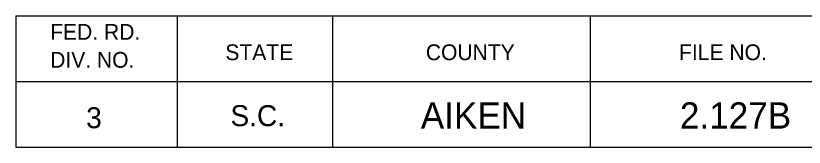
# Model space of a CAD drawing. Extents: x 1000 to 1162, y 999 to 8520.
# Drawn here: x 1133.06 to 1148.08, y 5470.05 to 5472.55 of the extents above; entities that cross this region are included whole.
import ezdxf

# ---------------------------------------------------------------- set-up
doc = ezdxf.new("R2010")
doc.units = 0
doc.layers.add('Level 20', color=7, linetype='Continuous')
doc.layers.add('Level 3', color=7, linetype='Continuous')

msp = doc.modelspace()

# ---------------------------------------------------------------- linework, layer by layer
at = {"layer": 'Level 3'}
for p, q in [((1133.055, 5472.546), (1161.555, 5472.546)), ((1133.055, 5472.546), (1133.055, 5470.046)), ((1133.055, 5472.546), (1161.555, 5472.546)), ((1133.055, 5472.546), (1133.055, 5470.046)), ((1133.055, 5472.546), (1161.555, 5472.546)), ((1133.055, 5472.546), (1133.055, 5470.046)), ((1133.055, 5472.546), (1161.555, 5472.546)), ((1133.055, 5472.546), (1133.055, 5470.046)), ((1133.055, 5472.546), (1161.555, 5472.546)), ((1133.055, 5472.546), (1133.055, 5470.046)), ((1133.055, 5472.546), (1161.555, 5472.546)), ((1133.055, 5472.546), (1133.055, 5470.046)), ((1133.055, 5472.546), (1161.555, 5472.546)), ((1133.055, 5472.546), (1133.055, 5470.046)), ((1133.055, 5472.546), (1161.555, 5472.546)), ((1133.055, 5472.546), (1133.055, 5470.046)), ((1133.055, 5472.546), (1161.555, 5472.546)), ((1133.055, 5472.546), (1133.055, 5470.046)), ((1133.055, 5472.546), (1161.555, 5472.546)), ((1133.055, 5472.546), (1133.055, 5470.046)), ((1133.055, 5472.546), (1161.555, 5472.546)), ((1133.055, 5472.546), (1133.055, 5470.046)), ((1133.055, 5472.546), (1161.555, 5472.546)), ((1133.055, 5472.546), (1133.055, 5470.046)), ((1133.055, 5472.546), (1161.555, 5472.546)), ((1133.055, 5472.546), (1133.055, 5470.046)), ((1133.055, 5472.546), (1161.555, 5472.546)), ((1133.055, 5472.546), (1133.055, 5470.046)), ((1133.055, 5472.546), (1161.555, 5472.546)), ((1133.055, 5472.546), (1133.055, 5470.046)), ((1133.055, 5472.546), (1161.555, 5472.546)), ((1133.055, 5472.546), (1133.055, 5470.046)), ((1133.055, 5472.546), (1161.555, 5472.546)), ((1133.055, 5472.546), (1133.055, 5470.046)), ((1133.055, 5472.546), (1161.555, 5472.546)), ((1133.055, 5472.546), (1133.055, 5470.046)), ((1133.055, 5472.546), (1161.555, 5472.546)), ((1133.055, 5472.546), (1133.055, 5470.046)), ((1133.055, 5472.546), (1161.555, 5472.546)), ((1133.055, 5472.546), (1133.055, 5470.046)), ((1133.055, 5472.546), (1161.555, 5472.546)), ((1133.055, 5472.546), (1133.055, 5470.046)), ((1133.055, 5472.546), (1161.555, 5472.546)), ((1133.055, 5472.546), (1133.055, 5470.046)), ((1133.055, 5472.546), (1161.555, 5472.546)), ((1133.055, 5472.546), (1133.055, 5470.046)), ((1133.055, 5472.546), (1161.555, 5472.546)), ((1133.055, 5472.546), (1133.055, 5470.046)), ((1133.055, 5472.546), (1161.555, 5472.546)), ((1133.055, 5472.546), (1133.055, 5470.046)), ((1133.055, 5472.546), (1161.555, 5472.546)), ((1133.055, 5472.546), (1133.055, 5470.046)), ((1133.055, 5472.546), (1161.555, 5472.546)), ((1133.055, 5472.546), (1133.055, 5470.046)), ((1133.055, 5472.546), (1161.555, 5472.546)), ((1133.055, 5472.546), (1133.055, 5470.046)), ((1133.055, 5472.546), (1161.555, 5472.546)), ((1133.055, 5472.546), (1133.055, 5470.046)), ((1133.055, 5472.546), (1161.555, 5472.546)), ((1133.055, 5472.546), (1133.055, 5470.046)), ((1133.055, 5472.546), (1161.555, 5472.546)), ((1133.055, 5472.546), (1133.055, 5470.046)), ((1133.055, 5472.546), (1161.555, 5472.546)), ((1133.055, 5472.546), (1133.055, 5470.046)), ((1133.055, 5472.546), (1161.555, 5472.546)), ((1133.055, 5472.546), (1133.055, 5470.046)), ((1133.055, 5472.546), (1161.555, 5472.546)), ((1133.055, 5472.546), (1133.055, 5470.046)), ((1133.055, 5472.546), (1161.555, 5472.546)), ((1133.055, 5472.546), (1133.055, 5470.046)), ((1133.055, 5472.546), (1161.555, 5472.546)), ((1133.055, 5472.546), (1133.055, 5470.046)), ((1133.055, 5472.546), (1161.555, 5472.546)), ((1133.055, 5472.546), (1133.055, 5470.046)), ((1136.132, 5472.546), (1136.132, 5470.046)), ((1136.132, 5472.546), (1136.132, 5470.046)), ((1136.132, 5472.546), (1136.132, 5470.046)), ((1136.132, 5472.546), (1136.132, 5470.046)), ((1136.132, 5472.546), (1136.132, 5470.046)), ((1136.132, 5472.546), (1136.132, 5470.046)), ((1136.132, 5472.546), (1136.132, 5470.046)), ((1136.132, 5472.546), (1136.132, 5470.046)), ((1136.132, 5472.546), (1136.132, 5470.046)), ((1136.132, 5472.546), (1136.132, 5470.046)), ((1136.132, 5472.546), (1136.132, 5470.046)), ((1136.132, 5472.546), (1136.132, 5470.046)), ((1136.132, 5472.546), (1136.132, 5470.046)), ((1136.132, 5472.546), (1136.132, 5470.046)), ((1136.132, 5472.546), (1136.132, 5470.046)), ((1136.132, 5472.546), (1136.132, 5470.046)), ((1136.132, 5472.546), (1136.132, 5470.046)), ((1136.132, 5472.546), (1136.132, 5470.046)), ((1136.132, 5472.546), (1136.132, 5470.046)), ((1136.132, 5472.546), (1136.132, 5470.046)), ((1136.132, 5472.546), (1136.132, 5470.046)), ((1136.132, 5472.546), (1136.132, 5470.046)), ((1136.132, 5472.546), (1136.132, 5470.046)), ((1136.132, 5472.546), (1136.132, 5470.046)), ((1136.132, 5472.546), (1136.132, 5470.046)), ((1136.132, 5472.546), (1136.132, 5470.046)), ((1136.132, 5472.546), (1136.132, 5470.046)), ((1136.132, 5472.546), (1136.132, 5470.046)), ((1136.132, 5472.546), (1136.132, 5470.046)), ((1136.132, 5472.546), (1136.132, 5470.046)), ((1136.132, 5472.546), (1136.132, 5470.046)), ((1136.132, 5472.546), (1136.132, 5470.046)), ((1136.132, 5472.546), (1136.132, 5470.046)), ((1136.132, 5472.546), (1136.132, 5470.046)), ((1136.132, 5472.546), (1136.132, 5470.046)), ((1136.132, 5472.546), (1136.132, 5470.046)), ((1136.132, 5472.546), (1136.132, 5470.046)), ((1139.087, 5472.546), (1139.087, 5470.046)), ((1139.087, 5472.546), (1139.087, 5470.046)), ((1139.087, 5472.546), (1139.087, 5470.046)), ((1139.087, 5472.546), (1139.087, 5470.046)), ((1139.087, 5472.546), (1139.087, 5470.046)), ((1139.087, 5472.546), (1139.087, 5470.046)), ((1139.087, 5472.546), (1139.087, 5470.046)), ((1139.087, 5472.546), (1139.087, 5470.046)), ((1139.087, 5472.546), (1139.087, 5470.046)), ((1139.087, 5472.546), (1139.087, 5470.046)), ((1139.087, 5472.546), (1139.087, 5470.046)), ((1139.087, 5472.546), (1139.087, 5470.046)), ((1139.087, 5472.546), (1139.087, 5470.046)), ((1139.087, 5472.546), (1139.087, 5470.046)), ((1139.087, 5472.546), (1139.087, 5470.046)), ((1139.087, 5472.546), (1139.087, 5470.046)), ((1139.087, 5472.546), (1139.087, 5470.046)), ((1139.087, 5472.546), (1139.087, 5470.046)), ((1139.087, 5472.546), (1139.087, 5470.046)), ((1139.087, 5472.546), (1139.087, 5470.046)), ((1139.087, 5472.546), (1139.087, 5470.046)), ((1139.087, 5472.546), (1139.087, 5470.046)), ((1139.087, 5472.546), (1139.087, 5470.046)), ((1139.087, 5472.546), (1139.087, 5470.046)), ((1139.087, 5472.546), (1139.087, 5470.046)), ((1139.087, 5472.546), (1139.087, 5470.046)), ((1139.087, 5472.546), (1139.087, 5470.046)), ((1139.087, 5472.546), (1139.087, 5470.046)), ((1139.087, 5472.546), (1139.087, 5470.046)), ((1139.087, 5472.546), (1139.087, 5470.046)), ((1139.087, 5472.546), (1139.087, 5470.046)), ((1139.087, 5472.546), (1139.087, 5470.046)), ((1139.087, 5472.546), (1139.087, 5470.046)), ((1139.087, 5472.546), (1139.087, 5470.046)), ((1139.087, 5472.546), (1139.087, 5470.046)), ((1139.087, 5472.546), (1139.087, 5470.046)), ((1139.087, 5472.546), (1139.087, 5470.046)), ((1144, 5472.546), (1144, 5470.046)), ((1144, 5472.546), (1144, 5470.046)), ((1144, 5472.546), (1144, 5470.046)), ((1144, 5472.546), (1144, 5470.046)), ((1144, 5472.546), (1144, 5470.046)), ((1144, 5472.546), (1144, 5470.046)), ((1144, 5472.546), (1144, 5470.046)), ((1144, 5472.546), (1144, 5470.046)), ((1144, 5472.546), (1144, 5470.046)), ((1144, 5472.546), (1144, 5470.046)), ((1144, 5472.546), (1144, 5470.046)), ((1144, 5472.546), (1144, 5470.046)), ((1144, 5472.546), (1144, 5470.046)), ((1144, 5472.546), (1144, 5470.046)), ((1144, 5472.546), (1144, 5470.046)), ((1144, 5472.546), (1144, 5470.046)), ((1144, 5472.546), (1144, 5470.046)), ((1144, 5472.546), (1144, 5470.046)), ((1144, 5472.546), (1144, 5470.046)), ((1144, 5472.546), (1144, 5470.046)), ((1144, 5472.546), (1144, 5470.046)), ((1144, 5472.546), (1144, 5470.046)), ((1144, 5472.546), (1144, 5470.046)), ((1144, 5472.546), (1144, 5470.046)), ((1144, 5472.546), (1144, 5470.046)), ((1144, 5472.546), (1144, 5470.046)), ((1144, 5472.546), (1144, 5470.046)), ((1144, 5472.546), (1144, 5470.046)), ((1144, 5472.546), (1144, 5470.046)), ((1144, 5472.546), (1144, 5470.046)), ((1144, 5472.546), (1144, 5470.046)), ((1144, 5472.546), (1144, 5470.046)), ((1144, 5472.546), (1144, 5470.046)), ((1144, 5472.546), (1144, 5470.046)), ((1144, 5472.546), (1144, 5470.046)), ((1144, 5472.546), (1144, 5470.046)), ((1144, 5472.546), (1144, 5470.046)), ((1133.055, 5471.296), (1161.555, 5471.296)), ((1133.055, 5471.296), (1161.555, 5471.296)), ((1133.055, 5471.296), (1161.555, 5471.296)), ((1133.055, 5471.296), (1161.555, 5471.296)), ((1133.055, 5471.296), (1161.555, 5471.296)), ((1133.055, 5471.296), (1161.555, 5471.296)), ((1133.055, 5471.296), (1161.555, 5471.296)), ((1133.055, 5471.296), (1161.555, 5471.296)), ((1133.055, 5471.296), (1161.555, 5471.296)), ((1133.055, 5471.296), (1161.555, 5471.296)), ((1133.055, 5471.296), (1161.555, 5471.296)), ((1133.055, 5471.296), (1161.555, 5471.296)), ((1133.055, 5471.296), (1161.555, 5471.296)), ((1133.055, 5471.296), (1161.555, 5471.296)), ((1133.055, 5471.296), (1161.555, 5471.296)), ((1133.055, 5471.296), (1161.555, 5471.296)), ((1133.055, 5471.296), (1161.555, 5471.296)), ((1133.055, 5471.296), (1161.555, 5471.296)), ((1133.055, 5471.296), (1161.555, 5471.296)), ((1133.055, 5471.296), (1161.555, 5471.296)), ((1133.055, 5471.296), (1161.555, 5471.296)), ((1133.055, 5471.296), (1161.555, 5471.296)), ((1133.055, 5471.296), (1161.555, 5471.296)), ((1133.055, 5471.296), (1161.555, 5471.296)), ((1133.055, 5471.296), (1161.555, 5471.296)), ((1133.055, 5471.296), (1161.555, 5471.296)), ((1133.055, 5471.296), (1161.555, 5471.296)), ((1133.055, 5471.296), (1161.555, 5471.296)), ((1133.055, 5471.296), (1161.555, 5471.296)), ((1133.055, 5471.296), (1161.555, 5471.296)), ((1133.055, 5471.296), (1161.555, 5471.296)), ((1133.055, 5471.296), (1161.555, 5471.296)), ((1133.055, 5471.296), (1161.555, 5471.296)), ((1133.055, 5471.296), (1161.555, 5471.296)), ((1133.055, 5471.296), (1161.555, 5471.296)), ((1133.055, 5471.296), (1161.555, 5471.296)), ((1133.055, 5471.296), (1161.555, 5471.296)), ((1133.055, 5470.046), (1161.555, 5470.046)), ((1133.055, 5470.046), (1161.555, 5470.046)), ((1133.055, 5470.046), (1161.555, 5470.046)), ((1133.055, 5470.046), (1161.555, 5470.046)), ((1133.055, 5470.046), (1161.555, 5470.046)), ((1133.055, 5470.046), (1161.555, 5470.046)), ((1133.055, 5470.046), (1161.555, 5470.046)), ((1133.055, 5470.046), (1161.555, 5470.046)), ((1133.055, 5470.046), (1161.555, 5470.046)), ((1133.055, 5470.046), (1161.555, 5470.046)), ((1133.055, 5470.046), (1161.555, 5470.046)), ((1133.055, 5470.046), (1161.555, 5470.046)), ((1133.055, 5470.046), (1161.555, 5470.046)), ((1133.055, 5470.046), (1161.555, 5470.046)), ((1133.055, 5470.046), (1161.555, 5470.046)), ((1133.055, 5470.046), (1161.555, 5470.046)), ((1133.055, 5470.046), (1161.555, 5470.046)), ((1133.055, 5470.046), (1161.555, 5470.046)), ((1133.055, 5470.046), (1161.555, 5470.046)), ((1133.055, 5470.046), (1161.555, 5470.046)), ((1133.055, 5470.046), (1161.555, 5470.046)), ((1133.055, 5470.046), (1161.555, 5470.046)), ((1133.055, 5470.046), (1161.555, 5470.046)), ((1133.055, 5470.046), (1161.555, 5470.046)), ((1133.055, 5470.046), (1161.555, 5470.046)), ((1133.055, 5470.046), (1161.555, 5470.046)), ((1133.055, 5470.046), (1161.555, 5470.046)), ((1133.055, 5470.046), (1161.555, 5470.046)), ((1133.055, 5470.046), (1161.555, 5470.046)), ((1133.055, 5470.046), (1161.555, 5470.046)), ((1133.055, 5470.046), (1161.555, 5470.046)), ((1133.055, 5470.046), (1161.555, 5470.046)), ((1133.055, 5470.046), (1161.555, 5470.046)), ((1133.055, 5470.046), (1161.555, 5470.046)), ((1133.055, 5470.046), (1161.555, 5470.046)), ((1133.055, 5470.046), (1161.555, 5470.046)), ((1133.055, 5470.046), (1161.555, 5470.046))]:
    msp.add_line(p, q, dxfattribs=at)

# ---------------------------------------------------------------- texts
at = {"layer": 'Level 20'}
for s, p in [('AIKEN', (1140.771, 5470.4)), ('2.127B', (1145.707, 5470.4))]:
    msp.add_text(s, height=0.5, dxfattribs=at).set_placement(p)
at = {"layer": 'Level 3'}
for s, height, p in [('FED. RD.', 0.3, (1133.71, 5472.09)), ('FED. RD.', 0.3, (1133.71, 5472.09)), ('FED. RD.', 0.3, (1133.71, 5472.09)), ('FED. RD.', 0.3, (1133.71, 5472.09)), ('FED. RD.', 0.3, (1133.71, 5472.09)), ('FED. RD.', 0.3, (1133.71, 5472.09)), ('FED. RD.', 0.3, (1133.71, 5472.09)), ('FED. RD.', 0.3, (1133.71, 5472.09)), ('FED. RD.', 0.3, (1133.71, 5472.09)), ('FED. RD.', 0.3, (1133.71, 5472.09)), ('FED. RD.', 0.3, (1133.71, 5472.09)), ('FED. RD.', 0.3, (1133.71, 5472.09)), ('FED. RD.', 0.3, (1133.71, 5472.09)), ('FED. RD.', 0.3, (1133.71, 5472.09)), ('FED. RD.', 0.3, (1133.71, 5472.09)), ('FED. RD.', 0.3, (1133.71, 5472.09)), ('FED. RD.', 0.3, (1133.71, 5472.09)), ('FED. RD.', 0.3, (1133.71, 5472.09)), ('FED. RD.', 0.3, (1133.71, 5472.09)), ('FED. RD.', 0.3, (1133.71, 5472.09)), ('FED. RD.', 0.3, (1133.71, 5472.09)), ('FED. RD.', 0.3, (1133.71, 5472.09)), ('FED. RD.', 0.3, (1133.71, 5472.09)), ('FED. RD.', 0.3, (1133.71, 5472.09)), ('FED. RD.', 0.3, (1133.71, 5472.09)), ('FED. RD.', 0.3, (1133.71, 5472.09)), ('FED. RD.', 0.3, (1133.71, 5472.09)), ('FED. RD.', 0.3, (1133.71, 5472.09)), ('FED. RD.', 0.3, (1133.71, 5472.09)), ('FED. RD.', 0.3, (1133.71, 5472.09)), ('FED. RD.', 0.3, (1133.71, 5472.09)), ('FED. RD.', 0.3, (1133.71, 5472.09)), ('FED. RD.', 0.3, (1133.71, 5472.09)), ('FED. RD.', 0.3, (1133.71, 5472.09)), ('FED. RD.', 0.3, (1133.71, 5472.09)), ('FED. RD.', 0.3, (1133.71, 5472.09)), ('FED. RD.', 0.3, (1133.71, 5472.09)), ('STATE', 0.3, (1137.048, 5471.702)), ('STATE', 0.3, (1137.048, 5471.702)), ('STATE', 0.3, (1137.048, 5471.702)), ('STATE', 0.3, (1137.048, 5471.702)), ('STATE', 0.3, (1137.048, 5471.702)), ('STATE', 0.3, (1137.048, 5471.702)), ('STATE', 0.3, (1137.048, 5471.702)), ('STATE', 0.3, (1137.048, 5471.702)), ('STATE', 0.3, (1137.048, 5471.702)), ('STATE', 0.3, (1137.048, 5471.702)), ('STATE', 0.3, (1137.048, 5471.702)), ('STATE', 0.3, (1137.048, 5471.702)), ('STATE', 0.3, (1137.048, 5471.702)), ('STATE', 0.3, (1137.048, 5471.702)), ('STATE', 0.3, (1137.048, 5471.702)), ('STATE', 0.3, (1137.048, 5471.702)), ('STATE', 0.3, (1137.048, 5471.702)), ('STATE', 0.3, (1137.048, 5471.702)), ('STATE', 0.3, (1137.048, 5471.702)), ('STATE', 0.3, (1137.048, 5471.702)), ('STATE', 0.3, (1137.048, 5471.702)), ('STATE', 0.3, (1137.048, 5471.702)), ('STATE', 0.3, (1137.048, 5471.702)), ('STATE', 0.3, (1137.048, 5471.702)), ('STATE', 0.3, (1137.048, 5471.702)), ('STATE', 0.3, (1137.048, 5471.702)), ('STATE', 0.3, (1137.048, 5471.702)), ('STATE', 0.3, (1137.048, 5471.702)), ('STATE', 0.3, (1137.048, 5471.702)), ('STATE', 0.3, (1137.048, 5471.702)), ('STATE', 0.3, (1137.048, 5471.702)), ('STATE', 0.3, (1137.048, 5471.702)), ('STATE', 0.3, (1137.048, 5471.702)), ('STATE', 0.3, (1137.048, 5471.702)), ('STATE', 0.3, (1137.048, 5471.702)), ('STATE', 0.3, (1137.048, 5471.702)), ('STATE', 0.3, (1137.048, 5471.702)), ('COUNTY', 0.3, (1140.867, 5471.702)), ('COUNTY', 0.3, (1140.867, 5471.702)), ('COUNTY', 0.3, (1140.867, 5471.702)), ('COUNTY', 0.3, (1140.867, 5471.702)), ('COUNTY', 0.3, (1140.867, 5471.702)), ('COUNTY', 0.3, (1140.867, 5471.702)), ('COUNTY', 0.3, (1140.867, 5471.702)), ('COUNTY', 0.3, (1140.867, 5471.702)), ('COUNTY', 0.3, (1140.867, 5471.702)), ('COUNTY', 0.3, (1140.867, 5471.702)), ('COUNTY', 0.3, (1140.867, 5471.702)), ('COUNTY', 0.3, (1140.867, 5471.702)), ('COUNTY', 0.3, (1140.867, 5471.702)), ('COUNTY', 0.3, (1140.867, 5471.702)), ('COUNTY', 0.3, (1140.867, 5471.702)), ('COUNTY', 0.3, (1140.867, 5471.702)), ('COUNTY', 0.3, (1140.867, 5471.702)), ('COUNTY', 0.3, (1140.867, 5471.702)), ('COUNTY', 0.3, (1140.867, 5471.702)), ('COUNTY', 0.3, (1140.867, 5471.702)), ('COUNTY', 0.3, (1140.867, 5471.702)), ('COUNTY', 0.3, (1140.867, 5471.702)), ('COUNTY', 0.3, (1140.867, 5471.702)), ('COUNTY', 0.3, (1140.867, 5471.702)), ('COUNTY', 0.3, (1140.867, 5471.702)), ('COUNTY', 0.3, (1140.867, 5471.702)), ('COUNTY', 0.3, (1140.867, 5471.702)), ('COUNTY', 0.3, (1140.867, 5471.702)), ('COUNTY', 0.3, (1140.867, 5471.702)), ('COUNTY', 0.3, (1140.867, 5471.702)), ('COUNTY', 0.3, (1140.867, 5471.702)), ('COUNTY', 0.3, (1140.867, 5471.702)), ('COUNTY', 0.3, (1140.867, 5471.702)), ('COUNTY', 0.3, (1140.867, 5471.702)), ('COUNTY', 0.3, (1140.867, 5471.702)), ('COUNTY', 0.3, (1140.867, 5471.702)), ('COUNTY', 0.3, (1140.867, 5471.702)), ('FILE NO.', 0.3, (1145.691, 5471.702)), ('FILE NO.', 0.3, (1145.691, 5471.702)), ('FILE NO.', 0.3, (1145.691, 5471.702)), ('FILE NO.', 0.3, (1145.691, 5471.702)), ('FILE NO.', 0.3, (1145.691, 5471.702)), ('FILE NO.', 0.3, (1145.691, 5471.702)), ('FILE NO.', 0.3, (1145.691, 5471.702)), ('FILE NO.', 0.3, (1145.691, 5471.702)), ('FILE NO.', 0.3, (1145.691, 5471.702)), ('FILE NO.', 0.3, (1145.691, 5471.702)), ('FILE NO.', 0.3, (1145.691, 5471.702)), ('FILE NO.', 0.3, (1145.691, 5471.702)), ('FILE NO.', 0.3, (1145.691, 5471.702)), ('FILE NO.', 0.3, (1145.691, 5471.702)), ('FILE NO.', 0.3, (1145.691, 5471.702)), ('FILE NO.', 0.3, (1145.691, 5471.702)), ('FILE NO.', 0.3, (1145.691, 5471.702)), ('FILE NO.', 0.3, (1145.691, 5471.702)), ('FILE NO.', 0.3, (1145.691, 5471.702)), ('FILE NO.', 0.3, (1145.691, 5471.702)), ('FILE NO.', 0.3, (1145.691, 5471.702)), ('FILE NO.', 0.3, (1145.691, 5471.702)), ('FILE NO.', 0.3, (1145.691, 5471.702)), ('FILE NO.', 0.3, (1145.691, 5471.702)), ('FILE NO.', 0.3, (1145.691, 5471.702)), ('FILE NO.', 0.3, (1145.691, 5471.702)), ('FILE NO.', 0.3, (1145.691, 5471.702)), ('FILE NO.', 0.3, (1145.691, 5471.702)), ('FILE NO.', 0.3, (1145.691, 5471.702)), ('FILE NO.', 0.3, (1145.691, 5471.702)), ('FILE NO.', 0.3, (1145.691, 5471.702)), ('FILE NO.', 0.3, (1145.691, 5471.702)), ('FILE NO.', 0.3, (1145.691, 5471.702)), ('FILE NO.', 0.3, (1145.691, 5471.702)), ('FILE NO.', 0.3, (1145.691, 5471.702)), ('FILE NO.', 0.3, (1145.691, 5471.702)), ('FILE NO.', 0.3, (1145.691, 5471.702)), ('DIV. NO.', 0.3, (1133.71, 5471.558)), ('DIV. NO.', 0.3, (1133.71, 5471.558)), ('DIV. NO.', 0.3, (1133.71, 5471.558)), ('DIV. NO.', 0.3, (1133.71, 5471.558)), ('DIV. NO.', 0.3, (1133.71, 5471.558)), ('DIV. NO.', 0.3, (1133.71, 5471.558)), ('DIV. NO.', 0.3, (1133.71, 5471.558)), ('DIV. NO.', 0.3, (1133.71, 5471.558)), ('DIV. NO.', 0.3, (1133.71, 5471.558)), ('DIV. NO.', 0.3, (1133.71, 5471.558)), ('DIV. NO.', 0.3, (1133.71, 5471.558)), ('DIV. NO.', 0.3, (1133.71, 5471.558)), ('DIV. NO.', 0.3, (1133.71, 5471.558)), ('DIV. NO.', 0.3, (1133.71, 5471.558)), ('DIV. NO.', 0.3, (1133.71, 5471.558)), ('DIV. NO.', 0.3, (1133.71, 5471.558)), ('DIV. NO.', 0.3, (1133.71, 5471.558)), ('DIV. NO.', 0.3, (1133.71, 5471.558)), ('DIV. NO.', 0.3, (1133.71, 5471.558)), ('DIV. NO.', 0.3, (1133.71, 5471.558)), ('DIV. NO.', 0.3, (1133.71, 5471.558)), ('DIV. NO.', 0.3, (1133.71, 5471.558)), ('DIV. NO.', 0.3, (1133.71, 5471.558)), ('DIV. NO.', 0.3, (1133.71, 5471.558)), ('DIV. NO.', 0.3, (1133.71, 5471.558)), ('DIV. NO.', 0.3, (1133.71, 5471.558)), ('DIV. NO.', 0.3, (1133.71, 5471.558)), ('DIV. NO.', 0.3, (1133.71, 5471.558)), ('DIV. NO.', 0.3, (1133.71, 5471.558)), ('DIV. NO.', 0.3, (1133.71, 5471.558)), ('DIV. NO.', 0.3, (1133.71, 5471.558)), ('DIV. NO.', 0.3, (1133.71, 5471.558)), ('DIV. NO.', 0.3, (1133.71, 5471.558)), ('DIV. NO.', 0.3, (1133.71, 5471.558)), ('DIV. NO.', 0.3, (1133.71, 5471.558)), ('DIV. NO.', 0.3, (1133.71, 5471.558)), ('DIV. NO.', 0.3, (1133.71, 5471.558)), ('S.C.', 0.4, (1137.145, 5470.446)), ('S.C.', 0.4, (1137.145, 5470.446)), ('S.C.', 0.4, (1137.145, 5470.446)), ('S.C.', 0.4, (1137.145, 5470.446)), ('S.C.', 0.4, (1137.145, 5470.446)), ('S.C.', 0.4, (1137.145, 5470.446)), ('S.C.', 0.4, (1137.145, 5470.446)), ('S.C.', 0.4, (1137.145, 5470.446)), ('S.C.', 0.4, (1137.145, 5470.446)), ('S.C.', 0.4, (1137.145, 5470.446)), ('S.C.', 0.4, (1137.145, 5470.446)), ('S.C.', 0.4, (1137.145, 5470.446)), ('S.C.', 0.4, (1137.145, 5470.446)), ('S.C.', 0.4, (1137.145, 5470.446)), ('S.C.', 0.4, (1137.145, 5470.446)), ('S.C.', 0.4, (1137.145, 5470.446)), ('S.C.', 0.4, (1137.145, 5470.446)), ('S.C.', 0.4, (1137.145, 5470.446)), ('S.C.', 0.4, (1137.145, 5470.446)), ('S.C.', 0.4, (1137.145, 5470.446)), ('S.C.', 0.4, (1137.145, 5470.446)), ('S.C.', 0.4, (1137.145, 5470.446)), ('S.C.', 0.4, (1137.145, 5470.446)), ('S.C.', 0.4, (1137.145, 5470.446)), ('S.C.', 0.4, (1137.145, 5470.446)), ('S.C.', 0.4, (1137.145, 5470.446)), ('S.C.', 0.4, (1137.145, 5470.446)), ('S.C.', 0.4, (1137.145, 5470.446)), ('S.C.', 0.4, (1137.145, 5470.446)), ('S.C.', 0.4, (1137.145, 5470.446)), ('S.C.', 0.4, (1137.145, 5470.446)), ('S.C.', 0.4, (1137.145, 5470.446)), ('S.C.', 0.4, (1137.145, 5470.446)), ('S.C.', 0.4, (1137.145, 5470.446)), ('S.C.', 0.4, (1137.145, 5470.446)), ('S.C.', 0.4, (1137.145, 5470.446)), ('S.C.', 0.4, (1137.145, 5470.446)), ('3', 0.4, (1134.396, 5470.407)), ('3', 0.4, (1134.396, 5470.407)), ('3', 0.4, (1134.396, 5470.407)), ('3', 0.4, (1134.396, 5470.407)), ('3', 0.4, (1134.396, 5470.407)), ('3', 0.4, (1134.396, 5470.407)), ('3', 0.4, (1134.396, 5470.407)), ('3', 0.4, (1134.396, 5470.407)), ('3', 0.4, (1134.396, 5470.407)), ('3', 0.4, (1134.396, 5470.407)), ('3', 0.4, (1134.396, 5470.407)), ('3', 0.4, (1134.396, 5470.407)), ('3', 0.4, (1134.396, 5470.407)), ('3', 0.4, (1134.396, 5470.407)), ('3', 0.4, (1134.396, 5470.407)), ('3', 0.4, (1134.396, 5470.407)), ('3', 0.4, (1134.396, 5470.407)), ('3', 0.4, (1134.396, 5470.407)), ('3', 0.4, (1134.396, 5470.407)), ('3', 0.4, (1134.396, 5470.407)), ('3', 0.4, (1134.396, 5470.407)), ('3', 0.4, (1134.396, 5470.407)), ('3', 0.4, (1134.396, 5470.407)), ('3', 0.4, (1134.396, 5470.407)), ('3', 0.4, (1134.396, 5470.407)), ('3', 0.4, (1134.396, 5470.407)), ('3', 0.4, (1134.396, 5470.407)), ('3', 0.4, (1134.396, 5470.407)), ('3', 0.4, (1134.396, 5470.407)), ('3', 0.4, (1134.396, 5470.407)), ('3', 0.4, (1134.396, 5470.407)), ('3', 0.4, (1134.396, 5470.407)), ('3', 0.4, (1134.396, 5470.407)), ('3', 0.4, (1134.396, 5470.407)), ('3', 0.4, (1134.396, 5470.407)), ('3', 0.4, (1134.396, 5470.407)), ('3', 0.4, (1134.396, 5470.407))]:
    msp.add_text(s, height=height, dxfattribs=at).set_placement(p)

doc.saveas('drawing.dxf')
